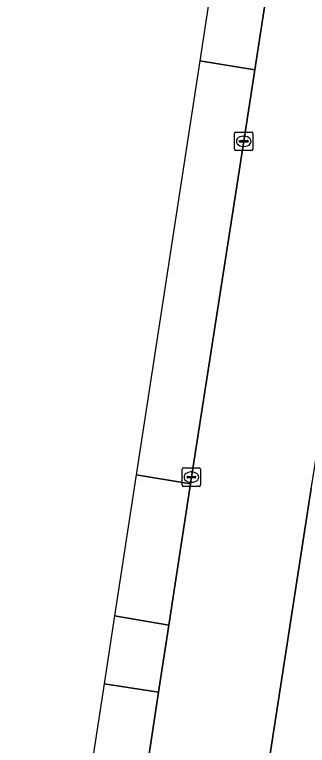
# Model space of a CAD drawing. Extents: x 161483 to 162250, y 379484 to 380833.
# Drawn here: x 161667.48 to 161683.35, y 380673.09 to 380712.77 of the extents above; entities that cross this region are included whole.
import ezdxf

# ---------------------------------------------------------------- set-up
doc = ezdxf.new("R2010")
doc.units = 0
for name, color, linetype in [('IMGEO_Berm_groen', 7, 'Continuous'), ('IMGEO_Kolk', 7, 'Continuous'), ('IMGEO_Rijbaan_lokaal_open', 7, 'Continuous'), ('IMGEO_Rijbaan_regionaal_gesloten', 7, 'Continuous')]:
    doc.layers.add(name, color=color, linetype=linetype)

msp = doc.modelspace()

# ---------------------------------------------------------------- linework, layer by layer
at = {"layer": 'IMGEO_Berm_groen'}
for points in [[(161674.066, 380687.78), (161677.007, 380687.29), (161677.062, 380687.652), (161679.9, 380705.885), (161680.499, 380709.768), (161677.513, 380710.26)], [(161672.326, 380676.43), (161675.279, 380675.974), (161675.835, 380679.616), (161672.892, 380680.117)]]:
    msp.add_lwpolyline(points, close=True, dxfattribs=at)
at = {"layer": 'IMGEO_Kolk'}
for p, q in [((161679.399, 380705.459), (161679.399, 380706.311)), ((161679.474, 380706.385), (161680.326, 380706.385)), ((161680.4, 380706.311), (161680.4, 380705.459)), ((161679.658, 380705.879), (161679.658, 380705.891)), ((161679.701, 380705.928), (161680.099, 380705.928)), ((161679.887, 380706.165), (161679.912, 380706.165)), ((161680.142, 380705.891), (161680.142, 380705.879)), ((161680.096, 380705.842), (161679.698, 380705.842)), ((161679.91, 380705.605), (161679.885, 380705.605)), ((161680.326, 380705.385), (161679.474, 380705.385)), ((161676.561, 380687.226), (161676.561, 380688.078)), ((161676.636, 380688.152), (161677.488, 380688.152)), ((161677.562, 380688.078), (161677.562, 380687.226)), ((161676.82, 380687.646), (161676.82, 380687.658)), ((161676.863, 380687.695), (161677.261, 380687.695)), ((161677.049, 380687.932), (161677.074, 380687.932)), ((161677.304, 380687.658), (161677.304, 380687.646)), ((161677.258, 380687.609), (161676.86, 380687.609)), ((161677.072, 380687.372), (161677.047, 380687.372)), ((161677.488, 380687.152), (161676.636, 380687.152))]:
    msp.add_line(p, q, dxfattribs=at)
for points in [[(161679.399, 380705.459), (161679.399, 380706.311)], [(161679.474, 380706.385), (161680.326, 380706.385)], [(161680.4, 380706.311), (161680.4, 380705.459)], [(161680.326, 380705.385), (161679.474, 380705.385)], [(161676.561, 380687.226), (161676.561, 380688.078)], [(161676.636, 380688.152), (161677.488, 380688.152)], [(161677.562, 380688.078), (161677.562, 380687.226)], [(161677.488, 380687.152), (161676.636, 380687.152)]]:
    msp.add_lwpolyline(points, dxfattribs=at)
for centre, radius, start, end in [((161679.476, 380706.309), 0.0765, 91.552, 178.448), ((161679.476, 380706.309), 0.0765, 91.552, 178.448), ((161680.324, 380706.309), 0.0765, 1.552, 88.448), ((161680.324, 380706.309), 0.0765, 1.552, 88.448), ((161679.698, 380705.888), 0.0403, 85.8775, 175.7526), ((161679.695, 380705.878), 0.0366, 178.938, 274.7102), ((161680.099, 380705.885), 0.043, 264.8664, 352.4533), ((161680.103, 380705.89), 0.0386, 1.7309, 96.639), ((161679.476, 380705.461), 0.0765, 181.552, 268.448), ((161679.476, 380705.461), 0.0765, 181.552, 268.448), ((161680.324, 380705.461), 0.0765, 271.552, 358.448), ((161680.324, 380705.461), 0.0765, 271.552, 358.448), ((161676.638, 380688.076), 0.0765, 91.552, 178.448), ((161676.638, 380688.076), 0.0765, 91.552, 178.448), ((161677.486, 380688.076), 0.0765, 1.552, 88.448), ((161677.486, 380688.076), 0.0765, 1.552, 88.448), ((161676.86, 380687.655), 0.0403, 85.8775, 175.7526), ((161676.857, 380687.645), 0.0366, 178.938, 274.7102), ((161677.261, 380687.652), 0.043, 264.8664, 352.4533), ((161677.265, 380687.657), 0.0386, 1.7309, 96.639), ((161676.638, 380687.228), 0.0765, 181.552, 268.448), ((161676.638, 380687.228), 0.0765, 181.552, 268.448), ((161677.486, 380687.228), 0.0765, 271.552, 358.448), ((161677.486, 380687.228), 0.0765, 271.552, 358.448)]:
    msp.add_arc(centre, radius, start, end, dxfattribs=at)
for centre, major_axis, ratio, start_param, end_param in [((161679.886, 380705.885), (-0.387, 0.002), 0.722429, 4.712389, 7.853982), ((161679.911, 380705.885), (-0.39, 0.002), 0.717154, 1.570796, 4.712389), ((161677.048, 380687.652), (-0.387, 0.002), 0.722429, 4.712389, 7.853982), ((161677.073, 380687.652), (-0.39, 0.002), 0.717154, 1.570796, 4.712389)]:
    msp.add_ellipse(centre, major_axis=major_axis, ratio=ratio, start_param=start_param, end_param=end_param, dxfattribs=at)
at = {"layer": 'IMGEO_Rijbaan_lokaal_open'}
for points in [[(161677.513, 380710.26), (161680.499, 380709.768), (161681.841, 380718.471), (161678.842, 380718.931)], [(161672.892, 380680.117), (161675.835, 380679.616), (161677.007, 380687.29), (161674.066, 380687.78)], [(161671.225, 380669.246), (161674.184, 380668.798), (161675.279, 380675.974), (161672.326, 380676.43)]]:
    msp.add_lwpolyline(points, close=True, dxfattribs=at)
msp.add_lwpolyline([(161683.565, 380687.03), (161683.394, 380685.989), (161680.68, 380668.409)], dxfattribs=at)
at = {"layer": 'IMGEO_Rijbaan_regionaal_gesloten'}
for points in [[(161673.878, 380624.77), (161677.535, 380648.259), (161680.22, 380665.224), (161680.68, 380668.409), (161683.394, 380685.989), (161683.565, 380687.03), (161683.651, 380687.555), (161684.438, 380692.656), (161687.73, 380713.853), (161689.372, 380724.138), (161690.713, 380733.056), (161692.699, 380746.151), (161693.32, 380750.34), (161693.892, 380754.498)], [(161673.878, 380624.77), (161677.535, 380648.259), (161680.22, 380665.224), (161680.68, 380668.409), (161683.394, 380685.989), (161683.565, 380687.03), (161683.651, 380687.555), (161684.438, 380692.656), (161687.73, 380713.853), (161689.372, 380724.138), (161690.713, 380733.056), (161692.699, 380746.151), (161693.32, 380750.34), (161693.892, 380754.498)], [(161683.217, 380728.201), (161683.165, 380727.053), (161681.841, 380718.471), (161680.499, 380709.768), (161679.9, 380705.885), (161677.062, 380687.652), (161677.007, 380687.29), (161675.835, 380679.616), (161675.279, 380675.974), (161674.184, 380668.798), (161673.65, 380665.298), (161672.217, 380656.223), (161671.075, 380648.991), (161670.61, 380646.045), (161669.899, 380641.459), (161668.766, 380634.148), (161667.475, 380625.818)], [(161683.217, 380728.201), (161683.165, 380727.053), (161681.841, 380718.471), (161680.499, 380709.768), (161679.9, 380705.885), (161677.062, 380687.652), (161677.007, 380687.29), (161675.835, 380679.616), (161675.279, 380675.974), (161674.184, 380668.798), (161673.65, 380665.298), (161672.217, 380656.223), (161671.075, 380648.991), (161670.61, 380646.045), (161669.899, 380641.459), (161668.766, 380634.148), (161667.475, 380625.818)]]:
    msp.add_lwpolyline(points, dxfattribs=at)

doc.saveas('drawing.dxf')
